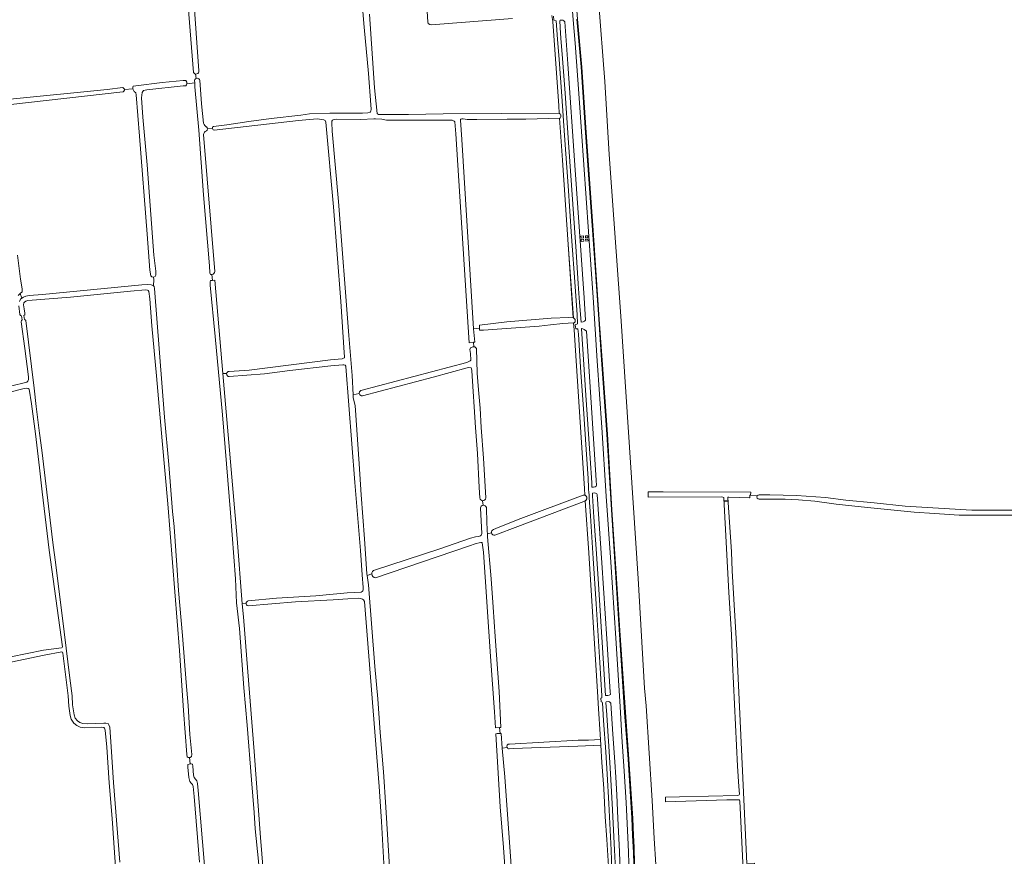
# Model space of a CAD drawing. Header units: metres. Extents: x 209813 to 223847, y 571801 to 587119.
# Tile 554 of 656: x 216440 to 217179, y 583874 to 584502. Entities that reach past the tile are written whole.
import ezdxf

# ---------------------------------------------------------------- set-up
doc = ezdxf.new("R2010")
doc.units = ezdxf.units.M
for name, color, linetype, lineweight in [('B-RO-GK-BESCHOEIING_DAMWAND-G', 8, 'GK-BESCHOEIING', 0), ('B-RO-GR-BOUWLAND-GV', 8, 'Continuous', 0), ('B-RO-GR-GRAS-GV', 8, 'Continuous', 0), ('B-RO-GW-TALUD_KRUIN-G', 8, 'Continuous', 0), ('B-RO-KW-KUNSTWERK_STUW-GV', 8, 'Continuous', 0), ('B-RO-OG-WEG-GV', 8, 'Continuous', 0), ('B-RO-VW-MARKERING-G', 8, 'Continuous', 0)]:
    doc.layers.add(name, color=color, linetype=linetype, lineweight=lineweight)
doc.linetypes.add('GK-BESCHOEIING', pattern='A,30,-5,[1,NLCS.shx,S=1,R=0,X=0,Y=0],-5', length=40)

msp = doc.modelspace()

# ---------------------------------------------------------------- linework, layer by layer
at = {"layer": 'B-RO-GK-BESCHOEIING_DAMWAND-G', "flags": 128}
msp.add_lwpolyline([(216911.385, 583588.435), (216910.815, 583595.484), (216908.235, 583647.452), (216905.985, 583693.809), (216903.289, 583747.319), (216902.88, 583759.997), (216902.612, 583773.145), (216902.34, 583786.053), (216902.253, 583794.66), (216902.247, 583798.964), (216902.316, 583816.179), (216902.298, 583829.091), (216902.164, 583842.002), (216901.931, 583854.911), (216901.596, 583867.819), (216901.143, 583880.722), (216900.783, 583889.322), (216900.2, 583902.221), (216897.284, 583946.849), (216894.735, 583982.019), (216890.578, 584043.459), (216887.727, 584086.334), (216884.58, 584134.122), (216881.137, 584191.003), (216877.215, 584246.692), (216874.995, 584277.196), (216870.108, 584347.787), (216865.104, 584417.574), (216861.833, 584466.915), (216858.754, 584502.748), (216856.883, 584525.886), (216856.125, 584533.852), (216854.914, 584545.792), (216853.524, 584557.712), (216852.026, 584569.62), (216851.059, 584577.563), (216850.145, 584585.511), (216848.859, 584597.444), (216848.048, 584605.404), (216846.901, 584617.35), (216845.837, 584629.304), (216844.631, 584643.566)], dxfattribs=at)
at = {"layer": 'B-RO-GR-BOUWLAND-GV', "flags": 128}
for points in [[(216798.273, 583965.944), (216800.655, 583966.054), (216800.172, 583970.581), (216796.998, 583970.367), (216796.265, 583982.261), (216793.263, 584023.875), (216788.007, 584102.183), (216787.016, 584109.255), (216786.709, 584109.506), (216786.114, 584109.552), (216784.814, 584109.429), (216782.667, 584108.91), (216776.763, 584106.821), (216706.939, 584083.106)], [(216704.186, 584085.926), (216700.722, 584084.751), (216701.655, 584077.756), (216706.322, 584016.445), (216708.628, 583992.05), (216710.518, 583966.719), (216713.016, 583937.148), (216714.775, 583910.673), (216718.358, 583849.289)], [(216806.757, 583826.627), (216803.072, 583880.29), (216800.663, 583910.903), (216797.274, 583965.897), (216798.273, 583965.944)], [(216802.184, 583955.088), (216804.059, 583933.584), (216813.121, 583806.625), (216813.429, 583806.344), (216815.847, 583806.181), (216829.14, 583806.76), (216849.764, 583807.965), (216858.637, 583807.965), (216875.844, 583807.6), (216883.599, 583806.27), (216883.374, 583817.357), (216881.889, 583866.295), (216880.727, 583886.369), (216879.553, 583903.44), (216878.365, 583924.789), (216877.026, 583944.175), (216876.239, 583957.14), (216858.975, 583956.406), (216810.282, 583954.763), (216807.445, 583954.493)], [(216805.767, 583955.598), (216802.184, 583955.088)]]:
    msp.add_lwpolyline(points, dxfattribs=at)
at = {"layer": 'B-RO-GR-BOUWLAND-GV'}
for points in [[(216706.939, 584083.106, -0.3795032), (216704.186, 584085.926)], [(216807.445, 583954.493, -0.3013495), (216805.767, 583955.598)]]:
    msp.add_lwpolyline(points, format="xyb", dxfattribs=at)
at = {"layer": 'B-RO-GR-GRAS-GV', "flags": 128}
for points in [[(216570.297, 584462.893), (216565.21, 584525.749), (216558.728, 584602.743), (216558.854, 584604.525)], [(216562.823, 584604.916), (216563.352, 584600.159), (216568.318, 584549.244), (216574.171, 584464.121)], [(216585.337, 584422.242), (216595.25, 584423.467), (216611.654, 584425.98), (216628.455, 584428.097), (216650.813, 584430.743), (216657.231, 584431.712), (216672.723, 584432.222), (216697.139, 584432.244), (216701.18, 584432.487), (216702.928, 584432.924), (216703.305, 584433.28), (216703.443, 584433.743), (216703.606, 584435.215), (216703.543, 584438.565), (216701.626, 584462.056), (216698.443, 584496.813), (216694.381, 584544.745)], [(216809.837, 584503.356), (216748.778, 584498.586), (216747.774, 584498.87), (216746.541, 584499.634), (216746.195, 584500.778), (216744.406, 584528.492)], [(216874.455, 584517.352), (216879.177, 584455.915), (216882.59, 584401.098), (216891.256, 584279.722), (216904.161, 584082.534), (216909.074, 584000), (216910.225, 583986.822), (216914.808, 583915.772), (216916.389, 583887.124), (216917.59, 583867.511)], [(216702.379, 584506.609), (216706.308, 584451.191), (216708.171, 584431.951), (216708.388, 584431.656), (216709.291, 584431.279), (216711.074, 584431.142), (216731.616, 584431.248), (216757.746, 584431.645), (216845.007, 584432.11), (216844.631, 584437.653), (216840.065, 584501.087), (216839.462, 584505.551)], [(216571.644, 584461.704), (216572.088, 584458.186)], [(216432.535, 584442.665), (216505.282, 584450.078), (216517.07, 584451.415), (216517.408, 584451.27), (216517.549, 584451.192), (216517.682, 584451.101), (216517.916, 584450.881), (216518.103, 584450.62), (216518.176, 584450.476), (216518.278, 584450.172), (216518.305, 584450.013), (216524.605, 584450.426), (216524.666, 584451.702), (216524.984, 584452.442), (216526.783, 584452.866), (216546.786, 584455.3), (216562.343, 584456.782), (216564.46, 584456.676), (216565.201, 584455.512), (216565.201, 584454.242), (216571.129, 584454.991), (216571.039, 584456.805)], [(216565.201, 584454.242), (216564.989, 584453.501), (216564.354, 584452.866), (216562.555, 584452.654), (216535.144, 584449.691), (216532.71, 584449.162), (216531.546, 584447.786), (216531.228, 584443.764), (216532.181, 584429.265), (216535.356, 584393.281), (216540.436, 584325.548), (216541.917, 584313.377), (216541.917, 584310.414), (216541.388, 584309.355), (216540.224, 584308.932), (216540.443, 584307.339), (216540.054, 584302.523), (216540.653, 584301.872), (216540.998, 584300.436), (216548.532, 584203.664), (216551.633, 584168.194), (216554.429, 584132.93), (216555.633, 584121.525), (216555.682, 584121.33), (216557.571, 584092.43), (216559.016, 584073.527), (216561.89, 584039.567), (216564.795, 584004.483), (216566.293, 583987.089), (216567.522, 583965.265), (216568.843, 583950.349), (216568.763, 583948.682), (216567.804, 583948.081), (216567.247, 583948.02), (216567.659, 583943.179), (216568.335, 583943.253), (216569.398, 583942.967), (216569.637, 583941.379), (216570.113, 583934.791), (216570.668, 583933.045), (216572.653, 583930.584), (216573.208, 583928.52), (216573.685, 583923.123), (216580.273, 583846.129)], [(216584.04, 584310.943), (216582.875, 584311.049), (216582.452, 584312.319), (216582.134, 584317.505), (216577.795, 584370.951), (216574.197, 584419.528), (216571.127, 584452.019), (216571.129, 584454.991)], [(216574.987, 584457.032), (216576.337, 584439.137), (216577.808, 584424.701)], [(216518.305, 584450.013), (216518.313, 584449.692), (216518.293, 584449.532), (216518.206, 584449.223), (216518.06, 584448.937), (216517.86, 584448.685), (216517.615, 584448.478), (216517.333, 584448.323), (216517.053, 584448.219), (216432.927, 584438.748)], [(216540.224, 584308.932), (216538.954, 584309.144), (216538.107, 584310.096), (216537.366, 584314.224), (216535.356, 584341.317), (216529.535, 584414.871), (216527.206, 584446.092), (216526.783, 584447.574), (216525.619, 584448.527), (216524.605, 584450.426)], [(216669.098, 584426.746), (216668.746, 584427.024), (216668.174, 584427.249), (216663.098, 584427.863), (216649.188, 584426.756), (216585.745, 584419.46)], [(216597.078, 584238.202), (216611.921, 584239.046), (216673.024, 584246.772), (216681.815, 584247.613), (216683.368, 584248.247), (216683.554, 584248.422), (216683.653, 584249.215), (216683.52, 584252.408), (216680.904, 584290.605), (216675.331, 584361.833), (216669.502, 584425.361), (216669.098, 584426.746)], [(216780.573, 584260.044), (216777.298, 584259.72), (216767.363, 584416.786), (216766.481, 584425.609), (216766.149, 584426.19), (216765.653, 584426.562), (216764.475, 584426.934), (216763.571, 584427.062), (216718.362, 584426.877), (216715.123, 584426.962), (216711.808, 584427.672), (216706.989, 584428.091), (216705.688, 584427.845), (216695.934, 584427.406), (216677.536, 584427.679), (216675.808, 584427.59), (216675.103, 584427.283), (216674.549, 584426.879), (216674.225, 584426.295), (216674.046, 584425.308), (216674.417, 584418.765), (216679.147, 584365.917), (216686.838, 584265.227), (216689.501, 584235.056), (216690.125, 584220.542)], [(216785.086, 584270.695), (216784.963, 584272.976), (216805.672, 584275.299), (216838.86, 584278.042), (216852.192, 584278.671), (216855.444, 584278.309), (216851.773, 584333.472), (216847.396, 584396.903), (216845.25, 584428.531), (216819.918, 584427.828), (216805.851, 584427.624), (216783.029, 584427.501), (216775.909, 584427.514), (216772.875, 584427.93), (216771.83, 584427.961), (216771.095, 584427.705), (216770.842, 584427.386), (216770.729, 584426.906), (216771.9, 584412.406), (216774.549, 584367.622), (216780.635, 584270.227)], [(216580.74, 584420.56), (216584.39, 584420.833)], [(216577.753, 584416.1), (216586.168, 584313.218)], [(216437.954, 584325.471), (216440.119, 584307.498), (216441.53, 584300.122), (216441.563, 584297.891), (216440.083, 584296.64)], [(216625.158, 583813.064), (216624.645, 583812.957), (216624.01, 583813.084), (216623.545, 583813.443), (216623.291, 583813.994), (216622.723, 583821.406), (216621.929, 583830.878), (216618.982, 583870.074), (216616.636, 583894.382), (216615.895, 583906.553), (216613.884, 583931.212), (216610.497, 583972.17), (216608.063, 584000.427), (216604.782, 584044.983), (216602.56, 584064.245), (216601.819, 584082.342), (216598.115, 584131.767), (216591.871, 584205.639), (216586.367, 584264.376), (216582.663, 584302.9), (216582.663, 584305.545), (216582.875, 584306.392), (216584.461, 584306.505)], [(216584.04, 584310.943), (216584.461, 584306.505), (216586.256, 584306.64), (216592.276, 584236.528)], [(216441.31, 584293.262), (216442.486, 584294.047), (216444.356, 584294.742), (216446.853, 584295.32), (216456.834, 584295.945), (216531.426, 584303.22), (216535.55, 584303.41), (216538.303, 584303.25), (216539.881, 584302.712), (216540.054, 584302.523)], [(216567.247, 583948.02), (216566.313, 583947.917), (216565.44, 583948.488), (216565.122, 583950.314), (216562.662, 583983.413), (216559.725, 584028.339), (216550.835, 584138.592), (216546.707, 584186.058), (216542.5, 584234.874), (216539.008, 584272.418), (216537.341, 584292.738), (216536.625, 584298.173), (216536.18, 584298.896), (216535.674, 584299.245), (216534.188, 584299.417), (216522.948, 584298.536), (216477.844, 584293.869), (216445.688, 584291.429), (216444.337, 584290.892), (216443.139, 584290.19), (216442.824, 584289.755), (216442.574, 584288.148), (216442.891, 584285.29), (216443.606, 584282.036), (216443.447, 584280.686), (216442.803, 584280.239), (216443.175, 584277.18), (216443.844, 584277.035), (216444.161, 584276.4), (216450.446, 584225.589), (216452.099, 584211.709), (216454.639, 584191.627), (216456.226, 584178.927), (216464.64, 584109.633), (216466.783, 584092.805), (216473.133, 584042.402), (216477.34, 584007.715), (216479.007, 583994.38), (216479.404, 583987.633), (216480.515, 583980.013), (216481.388, 583977.632), (216483.055, 583975.568), (216484.722, 583974.298), (216487.103, 583973.663), (216490.437, 583973.346), (216502.899, 583973.822), (216504.328, 583973.901), (216506.074, 583973.425), (216506.709, 583972.473), (216507.265, 583970.726), (216508.322, 583955.967), (216510.134, 583929.231), (216514.805, 583869.285)], [(216439.399, 584290.749), (216440.325, 584292.337), (216441.31, 584293.262), (216440.083, 584296.64), (216438.539, 584295.115)], [(216432.743, 584226.946), (216445.003, 584230.042), (216445.705, 584230.762), (216446.19, 584232.006), (216446.209, 584234.13), (216443.52, 584255.309), (216440.788, 584275.47), (216440.92, 584276.462), (216441.392, 584276.974), (216440.95, 584280.025), (216440.259, 584280.232), (216439.796, 584281.026), (216439.068, 584287.31)], [(216795.492, 584119.375), (216797.343, 584119.997), (216814.094, 584126.941), (216862.933, 584145.067), (216864.228, 584145.243), (216863.941, 584150.129), (216857.735, 584246.078), (216856.253, 584269.298), (216855.686, 584274.668), (216847.585, 584274.064), (216838.458, 584273.097), (216829.872, 584272.13), (216805.266, 584270.463), (216788.025, 584269.098), (216785.163, 584269.038), (216785.086, 584270.695), (216780.635, 584270.227), (216781.449, 584260.131), (216780.573, 584260.044), (216780.823, 584256.531)], [(216694.595, 584221.489), (216694.802, 584222.815), (216695.941, 584223.696), (216775.595, 584244.842), (216778.179, 584246.126), (216778.479, 584246.637), (216778.248, 584251.574), (216777.869, 584254.61), (216778.415, 584255.942), (216780.18, 584256.531), (216781.486, 584256.531)], [(216781.486, 584256.531), (216782.7, 584255.276), (216783.434, 584236.773), (216784.338, 584224.302), (216785.59, 584210.507), (216786.263, 584195.964), (216788.07, 584172.982), (216789.812, 584143.119)], [(216611.326, 584065.638), (216632.461, 584067.727), (216662.106, 584069.539), (216685.762, 584071.736), (216696.084, 584072.312), (216696.888, 584072.638), (216697.522, 584073.216), (216697.69, 584073.778), (216697.724, 584075.82), (216696.856, 584085.268), (216695.676, 584103.537), (216691.388, 584154.653), (216684.719, 584241.808), (216684.588, 584242.197), (216684.068, 584242.782), (216683.267, 584243.109), (216682.309, 584243.189), (216673.44, 584242.424), (216642.583, 584238.823), (216623.603, 584236.301), (216597.031, 584234.263)], [(216785.252, 584143.029), (216784.736, 584150.891), (216783.464, 584176.404), (216781.993, 584196.107), (216779.291, 584238.651), (216778.992, 584240.262), (216778.784, 584240.752), (216778.521, 584240.941), (216777.051, 584241.08), (216775.698, 584240.744), (216750.35, 584233.91), (216697.235, 584219.893), (216696.429, 584219.909), (216695.061, 584220.449), (216694.595, 584221.489), (216690.125, 584220.542), (216690.222, 584218.292), (216691.546, 584212.424), (216694.704, 584168.569), (216696.247, 584145.519), (216698.751, 584112.421), (216700.547, 584086.061), (216700.722, 584084.751), (216704.186, 584085.926)], [(216595.132, 584236.478), (216592.276, 584236.528), (216602.979, 584112.593), (216606.651, 584063.395)], [(216420.434, 584021.073), (216457.499, 584028.549), (216471.094, 584030.475), (216471.587, 584030.654), (216471.678, 584031.191), (216461.668, 584103.692), (216456.527, 584147.736), (216454.569, 584165.781), (216451.408, 584191.177), (216448.509, 584213.689), (216446.763, 584224.802), (216445.969, 584225.357), (216444.461, 584225.516), (216441.921, 584225.04), (216408.663, 584216.626)], [(216984.085, 583843.377), (216980.623, 583915.246), (216980.41, 583915.969), (216980.195, 583916.172), (216979.578, 583916.228), (216970.818, 583916.132), (216924.914, 583914.79), (216924.814, 583918.188), (216935.331, 583918.496), (216978.995, 583919.511), (216979.694, 583919.653), (216980.078, 583919.948), (216980.287, 583920.533), (216979.88, 583926.317), (216978.92, 583941.501), (216975.212, 584019.259), (216974.392, 584040.339), (216972.473, 584072.072), (216968.691, 584143.001), (216968.532, 584143.371), (216967.969, 584143.67), (216966.723, 584143.803), (216911.832, 584143.701), (216911.824, 584147.632), (216923.058, 584147.652), (216988.782, 584147.396), (216988.773, 584145.06)], [(216993.839, 584144.754), (216988.773, 584145.06), (216988.243, 584145.022), (216988.243, 584143.408), (216987.846, 584143.17), (216972.341, 584143.726), (216971.642, 584143.644), (216971.59, 584143.307), (216974.284, 584102.531), (216974.996, 584088.202), (216978.441, 584028.836), (216985.982, 583868.426), (216991.695, 583868.651), (216991.656, 583862.539), (216989.91, 583860.237), (216992.075, 583860.406)], [(216995.196, 584145.411), (217003.278, 584145.312), (217023.272, 584144.837), (217045.036, 584143.384), (217060.387, 584141.377), (217081.514, 584139.465), (217104.791, 584136.763), (217155.054, 584133.82), (217247.516, 584133.948), (217247.541, 584132.548)], [(216706.23, 584088.892), (216754.622, 584104.648), (216778.403, 584112.769), (216782.11, 584113.762), (216784.401, 584114.148), (216785.888, 584114.681), (216786.338, 584115.1), (216786.573, 584115.579), (216786.726, 584116.346), (216786.689, 584121.105), (216785.747, 584135.476)], [(216787.885, 584137.513), (216787.224, 584140.998)], [(216790.228, 584135.977), (216790.337, 584134.116), (216790.862, 584118.134), (216790.997, 584116.193)], [(216807.591, 583958.127), (216859.251, 583960.942), (216867.073, 583961.094), (216875.93, 583961.619), (216874.214, 583988.64), (216873.961, 583993.369), (216867.126, 584101.906), (216864.495, 584140.977), (216863.446, 584140.492), (216813.953, 584121.544), (216796.595, 584115.123)], [(217253.931, 583871.884), (217253.926, 583873.039), (217252.881, 583931.766), (217250.303, 584112.03), (217250.645, 584129.974), (217250.564, 584132.249), (217247.541, 584132.548), (217247.577, 584130.569), (217212.443, 584130.202), (217158.997, 584130.231), (217145.345, 584130.169), (217126.893, 584131.248), (217111.568, 584132.479), (217076.667, 584135.995), (217053.118, 584138.421), (217036.979, 584140.511), (217024.596, 584141.543), (217014.794, 584142.098), (216995.18, 584142.151)], [(216794.054, 584116.855), (216790.997, 584116.193), (216791.137, 584113.931)], [(216791.137, 584113.931), (216793.855, 584082.194), (216795.369, 584061.057), (216796.754, 584039.05), (216799.829, 583997.551), (216801.17, 583970.649), (216800.172, 583970.581), (216800.655, 583966.054), (216801.398, 583966.088), (216802.184, 583955.088), (216805.767, 583955.598)], [(216606.651, 584063.395), (216609.704, 584063.746)], [(216606.651, 584063.395), (216607.648, 584053.681), (216611.061, 584012.327), (216615.665, 583952.558), (216620.507, 583887.867), (216626.575, 583814.183)], [(216714.512, 583845.744), (216711.404, 583899.914), (216709.668, 583926.266), (216698.634, 584065.118), (216698.008, 584066.417), (216697.24, 584067.045), (216695.731, 584067.609), (216693.812, 584067.707), (216686.097, 584067.144), (216675.022, 584066.371), (216646.859, 584064.873), (216611.343, 584062.095)], [(216512.218, 583858.404), (216509.072, 583902.105), (216506.893, 583928.99), (216505.082, 583955.709), (216503.901, 583968.609), (216503.314, 583969.969), (216502.741, 583970.578), (216501.252, 583970.885), (216488.501, 583970.231), (216485.189, 583970.78), (216482.46, 583971.99), (216480.389, 583973.744), (216478.241, 583976.91), (216477.479, 583979.651), (216476.489, 583986.517), (216476.139, 583994.28), (216472.063, 584026.309), (216471.869, 584027.099), (216471.737, 584027.25), (216471.347, 584027.331), (216458.019, 584024.944), (216413.609, 584015.706)], [(216574.647, 583869.43), (216570.679, 583918.643), (216570.044, 583926.263), (216569.488, 583927.612), (216568.456, 583928.724), (216567.504, 583929.994), (216566.789, 583932.931), (216566.075, 583940.63), (216566.075, 583942.614), (216566.844, 583943.089), (216567.659, 583943.179)]]:
    msp.add_lwpolyline(points, dxfattribs=at)
at = {"layer": 'B-RO-GR-GRAS-GV'}
for points in [[(216577.808, 584424.701, 0.1734308), (216580.353, 584421.565)], [(216579.916, 584418.937, 0.3418062), (216577.753, 584416.1)], [(216586.168, 584313.218, -0.4312201), (216584.04, 584310.943)], [(216704.186, 584085.926, -0.3377465), (216706.23, 584088.892)], [(216805.767, 583955.598, -0.5651434), (216807.591, 583958.127)]]:
    msp.add_lwpolyline(points, format="xyb", dxfattribs=at)
for centre, radius, start, end in [((216572.183, 584463.672), 2.04, 202.442687, 12.422567), ((216573.044, 584456.37), 2.052, 18.806578, 166.157761), ((216578.95, 584420.448), 1.794, 302.596978, 52.529612), ((216585.825, 584420.892), 1.436, 109.853913, 269.290164), ((216597.085, 584236.233), 1.969, 90.213812, 269.290164), ((216787.528, 584143.266), 2.288, 185.936883, 355.233833), ((216995.147, 584143.783), 1.629, 88.269904, 269.290164), ((216788.046, 584135.203), 2.315, 19.523902, 171.887339), ((216796.213, 584117.293), 2.203, 109.100058, 280.74932), ((216611.477, 584063.867), 1.777, 94.866795, 263.560586)]:
    msp.add_arc(centre, radius, start, end, dxfattribs=at)
at = {"layer": 'B-RO-GW-TALUD_KRUIN-G', "flags": 128}
msp.add_lwpolyline([(216858.204, 584502.782), (216861.42, 584467.064), (216864.725, 584417.547), (216869.735, 584347.732), (216872.347, 584309.264), (216874.647, 584277.37), (216876.74, 584246.741), (216880.752, 584190.865), (216884.183, 584134.042), (216894.063, 583981.915), (216896.734, 583946.801), (216899.417, 583902.298), (216900.096, 583889.409), (216900.649, 583876.515), (216900.892, 583867.915)], dxfattribs=at)
at = {"layer": 'B-RO-KW-KUNSTWERK_STUW-GV', "flags": 128}
msp.add_lwpolyline([(216971.776, 584140.474), (216971.753, 584140.829), (216968.803, 584140.907), (216968.822, 584140.552)], close=True, dxfattribs=at)
at = {"layer": 'B-RO-OG-WEG-GV', "flags": 128}
for points in [[(216854.453, 584515.722), (216855.555, 584502.278), (216856.891, 584484.842), (216859.862, 584443.378), (216863.415, 584393.401), (216866.913, 584343.398), (216870.338, 584293.634), (216873.569, 584246.203), (216876.897, 584196.072), (216880.294, 584144.309), (216883.612, 584094.776), (216887.404, 584037.613), (216890.664, 583986.448), (216892.095, 583963.463), (216893.767, 583937.779), (216895.134, 583914.216), (216896.429, 583887.76), (216896.893, 583877.045), (216897.236, 583868.076)], [(216839.462, 584505.551), (216840.065, 584501.087), (216844.631, 584437.653), (216845.007, 584432.11)], [(216858.34, 584280.741), (216856.871, 584301.94), (216854.303, 584339.571), (216851.606, 584377.539), (216848.931, 584415.513), (216846.932, 584444.908), (216844.855, 584472.597), (216843.671, 584487.72), (216842.727, 584501.559), (216840.813, 584501.994), (216840.608, 584505.19)], [(216900.892, 583867.915), (216900.649, 583876.515), (216900.096, 583889.409), (216899.417, 583902.298), (216896.734, 583946.801), (216894.063, 583981.915), (216884.183, 584134.042), (216880.752, 584190.865), (216876.74, 584246.741), (216874.647, 584277.37), (216872.347, 584309.264), (216869.735, 584347.732), (216864.725, 584417.547), (216861.42, 584467.064), (216858.204, 584502.782)], [(216901.596, 583867.819), (216901.143, 583880.722), (216900.783, 583889.322), (216900.2, 583902.221), (216897.284, 583946.849), (216894.735, 583982.019), (216890.578, 584043.459), (216887.727, 584086.334), (216884.58, 584134.122), (216881.137, 584191.003), (216877.215, 584246.692), (216874.995, 584277.196), (216870.108, 584347.787), (216865.104, 584417.574), (216861.833, 584466.915), (216858.754, 584502.748)], [(216845.595, 584428.543), (216845.25, 584428.531), (216847.396, 584396.903), (216851.773, 584333.472), (216855.574, 584278.316), (216855.83, 584278.228), (216856.072, 584278.105), (216856.295, 584277.951), (216856.495, 584277.768), (216856.668, 584277.559), (216856.811, 584277.329), (216856.922, 584277.082), (216856.998, 584276.822), (216857.037, 584276.553), (216857.04, 584276.282), (216857.006, 584276.013), (216856.936, 584275.752), (216856.831, 584275.502), (216856.693, 584275.269), (216856.524, 584275.056), (216856.329, 584274.869), (216856.109, 584274.71), (216855.686, 584274.668), (216856.253, 584269.298), (216857.735, 584246.078), (216863.941, 584150.129), (216864.228, 584145.243), (216864.499, 584145.107), (216864.752, 584144.938), (216864.981, 584144.739), (216865.183, 584144.512), (216865.354, 584144.262), (216865.493, 584143.992), (216865.597, 584143.707), (216865.665, 584143.411), (216865.694, 584143.109), (216865.685, 584142.805), (216865.638, 584142.506), (216865.554, 584142.214), (216865.434, 584141.935), (216865.279, 584141.674), (216865.093, 584141.434), (216864.878, 584141.22), (216864.638, 584141.034), (216864.495, 584140.977), (216867.126, 584101.906), (216873.961, 583993.369), (216874.214, 583988.64), (216875.93, 583961.619), (216876.239, 583957.14), (216877.026, 583944.175), (216878.365, 583924.789), (216879.553, 583903.44), (216880.727, 583886.369), (216881.889, 583866.295)], [(216884.605, 583863.428), (216884.006, 583878.415), (216882.237, 583913.34), (216880.903, 583935.591), (216879.876, 583952.368), (216878.314, 583975.685), (216877.348, 583989.199), (216877.096, 583989.572), (216876.458, 583989.889), (216876.219, 583992.483), (216877.044, 583992.765), (216877.075, 583994.248), (216875.526, 584019.347), (216872.689, 584063.383), (216870.563, 584097.485), (216868.443, 584129.544), (216867.454, 584143.171), (216867.359, 584145.893), (216867.15, 584146.633), (216866.868, 584150.252), (216867.009, 584150.818), (216866.619, 584157.58), (216865.246, 584179.514), (216863.086, 584210.033), (216861.305, 584237.389), (216859.326, 584266.056), (216858.983, 584270.132), (216857.32, 584270.246), (216857.019, 584273.239), (216858.62, 584273.806), (216858.731, 584274.102), (216858.34, 584280.741)], [(216890.736, 583861.871), (216890.194, 583877.463), (216889.08, 583902.094), (216888.121, 583920.058), (216887.384, 583933.145), (216886.622, 583944.688), (216885.285, 583965.624), (216883.719, 583988.848), (216883.325, 583989.384), (216882.75, 583989.747), (216882.104, 583989.965), (216880.118, 583989.842), (216879.963, 583989.418), (216880.656, 583979.939), (216881.153, 583971.748), (216882.443, 583952.54), (216883.465, 583935.763), (216884.793, 583913.511), (216886.552, 583878.586), (216887.147, 583863.599)]]:
    msp.add_lwpolyline(points, dxfattribs=at)
for points in [[(216861.337, 584275.175), (216862.852, 584275.509), (216863.969, 584275.968), (216864.815, 584276.666), (216863.691, 584293.46), (216860.246, 584343.292), (216856.739, 584393.238), (216851.336, 584469.366), (216849.055, 584500.973), (216848.803, 584500.991), (216848.464, 584501.675), (216847.78, 584501.997), (216845.546, 584502.033), (216845.305, 584501.736), (216845.925, 584492.192), (216846.417, 584485.234), (216847.109, 584476.618), (216849.304, 584447.141), (216851.581, 584413.666), (216857.656, 584328.252), (216859.28, 584304.016), (216860.259, 584290.039)], [(216865.4, 584268.49), (216863.78, 584269.648), (216862.76, 584270.228), (216862.064, 584270.315), (216861.677, 584270.177), (216864.974, 584220.191), (216868.194, 584172.897), (216869.344, 584154.415), (216869.536, 584151.139), (216870.671, 584151.121), (216871.916, 584151.494), (216872.639, 584151.903), (216872.909, 584152.354), (216873.082, 584152.435), (216872.807, 584156.386), (216866.962, 584245.733)], [(216883.402, 583995.428), (216883.254, 583997.245), (216880.707, 584037.147), (216876.975, 584094.313), (216873.568, 584145.65), (216873.186, 584146.071), (216872.248, 584146.729), (216871.163, 584146.859), (216869.866, 584146.641), (216869.983, 584144.623), (216871.071, 584128.619), (216872.658, 584104.733), (216874.115, 584082.371), (216879.676, 583994.555), (216881.518, 583994.571), (216882.502, 583994.819)]]:
    msp.add_lwpolyline(points, close=True, dxfattribs=at)
at = {"layer": 'B-RO-OG-WEG-GV'}
msp.add_lwpolyline([(216845.007, 584432.11, -0.5321054), (216845.595, 584428.543)], format="xyb", dxfattribs=at)
at = {"layer": 'B-RO-VW-MARKERING-G', "flags": 128}
for points in [[(216863.167, 584338.451), (216861.403, 584338.346), (216861.3, 584339.836), (216863.085, 584339.935)], [(216861.442, 584337.35), (216863.253, 584337.418), (216863.342, 584335.945), (216861.541, 584335.81)], [(216864.696, 584338.529), (216864.581, 584340.024), (216866.355, 584340.163), (216866.467, 584338.665)], [(216866.655, 584336.175), (216864.865, 584336.04), (216864.749, 584337.541), (216866.533, 584337.652)]]:
    msp.add_lwpolyline(points, close=True, dxfattribs=at)

doc.saveas('drawing.dxf')
